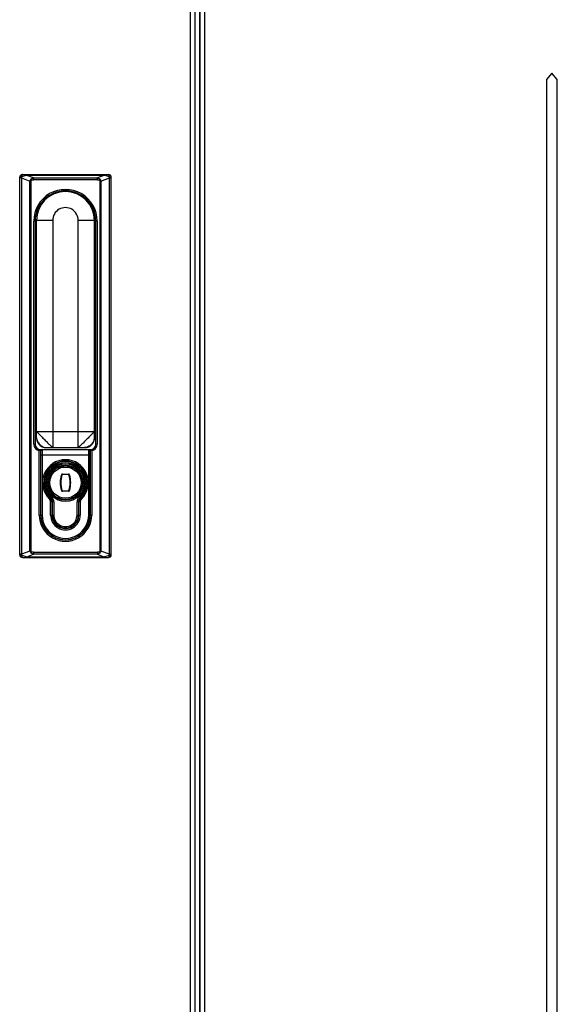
# Model space of a CAD drawing. Header units: millimetres. Extents: x 1117 to 38156, y -1945 to 7303.
# Tile 796 of 831: x 32633 to 32833, y 5344 to 5709. Entities that reach past the tile are written whole.
import ezdxf

# ---------------------------------------------------------------- set-up
doc = ezdxf.new("R2010")
doc.units = ezdxf.units.MM
doc.layers.add('WHITE', color=7, linetype='Continuous')

msp = doc.modelspace()

# ---------------------------------------------------------------- linework, layer by layer
at = {"color": 7, "linetype": 'Continuous'}
for p, q in [((32696.52, 5864.577), (32696.52, 4604.577)), ((32698.22, 5864.577), (32698.22, 4604.577)), ((32700.02, 5864.577), (32700.02, 4604.577)), ((32700.22, 4604.577), (32700.22, 5864.577)), ((32701.92, 4604.577), (32701.92, 5864.577)), ((32633.22, 5510.577), (32633.22, 5650.577)), ((32633.869, 5650.378), (32633.22, 5650.378)), ((32633.869, 5650.378), (32633.869, 5510.776)), ((32633.869, 5650.378), (32637.05, 5649.185)), ((32634.22, 5651.577), (32666.22, 5651.577)), ((32635.926, 5651.284), (32635.926, 5651.577)), ((32664.514, 5651.284), (32635.926, 5651.284)), ((32638.364, 5650.37), (32635.926, 5651.284)), ((32637.05, 5511.969), (32637.05, 5649.185)), ((32637.401, 5649.185), (32637.05, 5649.185)), ((32637.401, 5649.185), (32637.401, 5511.969)), ((32638.364, 5649.663), (32638.364, 5650.37)), ((32638.364, 5650.37), (32662.076, 5650.37)), ((32662.076, 5649.663), (32638.364, 5649.663)), ((32664.514, 5651.284), (32662.076, 5650.37)), ((32662.076, 5649.663), (32662.076, 5650.37)), ((32663.039, 5511.969), (32663.039, 5649.185)), ((32663.039, 5649.185), (32663.39, 5649.185)), ((32663.39, 5649.185), (32666.571, 5650.378)), ((32663.39, 5649.185), (32663.39, 5511.969)), ((32664.514, 5651.284), (32664.514, 5651.577)), ((32666.571, 5510.776), (32666.571, 5650.378)), ((32666.571, 5650.378), (32667.22, 5650.378)), ((32667.22, 5510.577), (32667.22, 5650.577)), ((32638.47, 5551.576), (32638.471, 5634.327)), ((32638.97, 5634.327), (32638.47, 5634.327)), ((32638.97, 5634.327), (32638.97, 5551.577)), ((32639.47, 5553.934), (32639.47, 5634.577)), ((32645.47, 5634.577), (32639.47, 5634.577)), ((32645.47, 5634.577), (32645.47, 5550.327)), ((32654.97, 5550.327), (32654.97, 5634.577)), ((32660.97, 5634.577), (32654.97, 5634.577)), ((32660.97, 5553.934), (32660.97, 5634.577)), ((32661.47, 5551.577), (32661.47, 5634.327)), ((32661.97, 5634.327), (32661.47, 5634.327)), ((32661.97, 5634.327), (32661.97, 5551.577)), ((32638.97, 5570.879), (32639.47, 5570.879)), ((32660.97, 5570.879), (32661.47, 5570.879)), ((32639.47, 5568.007), (32638.97, 5568.007)), ((32661.47, 5568.007), (32660.97, 5568.007)), ((32639.47, 5561.103), (32638.97, 5561.103)), ((32661.47, 5561.103), (32660.97, 5561.103)), ((32639.47, 5556.327), (32660.97, 5556.327)), ((32638.47, 5551.577), (32638.97, 5551.577)), ((32643.096, 5550.327), (32657.344, 5550.327)), ((32661.47, 5551.577), (32661.97, 5551.577)), ((32640.47, 5525.327), (32640.47, 5549.127)), ((32640.97, 5549.577), (32640.97, 5525.327)), ((32640.97, 5549.577), (32659.47, 5549.577)), ((32641.07, 5525.327), (32641.07, 5549.077)), ((32659.37, 5547.577), (32641.07, 5547.577)), ((32641.57, 5549.577), (32641.57, 5525.327)), ((32658.87, 5525.327), (32658.87, 5549.577)), ((32659.37, 5525.327), (32659.37, 5549.077)), ((32659.47, 5525.327), (32659.47, 5549.577)), ((32659.97, 5549.127), (32659.97, 5525.327)), ((32649.114, 5540.527), (32649.114, 5540.327)), ((32649.114, 5540.527), (32651.326, 5540.527)), ((32651.326, 5540.327), (32649.114, 5540.327)), ((32651.326, 5540.327), (32651.326, 5540.527)), ((32651.516, 5540.189), (32651.706, 5540.251)), ((32651.516, 5540.189), (32651.516, 5540.188)), ((32645.11, 5532.114), (32644.76, 5531.756)), ((32648.924, 5534.465), (32648.734, 5534.403)), ((32648.924, 5534.465), (32648.924, 5534.465)), ((32649.114, 5534.327), (32649.114, 5534.127)), ((32649.114, 5534.327), (32651.326, 5534.327)), ((32651.326, 5534.127), (32649.114, 5534.127)), ((32651.326, 5534.127), (32651.326, 5534.327)), ((32655.33, 5532.114), (32655.68, 5531.756)), ((32644.27, 5531.257), (32644.62, 5531.614)), ((32644.72, 5525.327), (32644.72, 5530.185)), ((32645.22, 5530.185), (32644.72, 5530.185)), ((32645.22, 5530.185), (32645.22, 5525.327)), ((32645.42, 5525.327), (32645.42, 5530.185)), ((32645.92, 5530.185), (32645.42, 5530.185)), ((32645.92, 5530.185), (32645.92, 5525.327)), ((32654.52, 5525.327), (32654.52, 5530.185)), ((32655.02, 5530.185), (32654.52, 5530.185)), ((32655.02, 5530.185), (32655.02, 5525.327)), ((32655.22, 5525.327), (32655.22, 5530.185)), ((32655.72, 5530.185), (32655.22, 5530.185)), ((32655.72, 5530.185), (32655.72, 5525.327)), ((32656.17, 5531.257), (32655.82, 5531.614)), ((32640.47, 5525.327), (32640.97, 5525.327)), ((32641.07, 5525.327), (32641.57, 5525.327)), ((32644.72, 5525.327), (32645.22, 5525.327)), ((32645.42, 5525.327), (32645.92, 5525.327)), ((32654.52, 5525.327), (32655.02, 5525.327)), ((32655.22, 5525.327), (32655.72, 5525.327)), ((32658.87, 5525.327), (32659.37, 5525.327)), ((32659.47, 5525.327), (32659.97, 5525.327)), ((32633.869, 5510.776), (32633.22, 5510.776)), ((32637.05, 5511.969), (32633.869, 5510.776)), ((32635.926, 5509.87), (32638.364, 5510.784)), ((32637.401, 5511.969), (32637.05, 5511.969)), ((32638.364, 5511.491), (32638.364, 5510.784)), ((32638.364, 5511.491), (32662.076, 5511.491)), ((32662.076, 5510.784), (32638.364, 5510.784)), ((32662.076, 5511.491), (32662.076, 5510.784)), ((32662.076, 5510.784), (32664.514, 5509.87)), ((32663.039, 5511.969), (32663.39, 5511.969)), ((32666.571, 5510.776), (32663.39, 5511.969)), ((32666.571, 5510.776), (32667.22, 5510.776)), ((32634.22, 5509.577), (32666.22, 5509.577)), ((32635.926, 5509.87), (32635.926, 5509.577)), ((32635.926, 5509.87), (32664.514, 5509.87)), ((32664.514, 5509.87), (32664.514, 5509.577))]:
    msp.add_line(p, q, dxfattribs=at)
for points in [[(32639.47, 5553.934), (32639.568, 5553.093), (32639.844, 5552.298), (32640.276, 5551.621), (32640.854, 5551.062), (32641.547, 5550.65), (32642.356, 5550.398), (32643.096, 5550.327)], [(32657.344, 5550.327), (32658.098, 5550.401), (32658.907, 5550.657), (32659.602, 5551.074), (32660.178, 5551.638), (32660.609, 5552.324), (32660.881, 5553.13), (32660.97, 5553.934)]]:
    msp.add_lwpolyline(points, dxfattribs=at)
for radius in [7, 6.5, 6.3, 5.8]:
    msp.add_circle((32650.22, 5537.327), radius, dxfattribs=at)
for centre, radius, start, end in [((32634.22, 5650.577), 1, 90, 180), ((32634.167, 5646.416), 4.342, 93.09636, 95.47759), ((32646.096, 5648.489), 12.372, 169.46057, 171.21888), ((32666.22, 5650.577), 1, 359.99999, 90), ((32663.363, 5650.59), 3.148, 2.95535, 5.35276), ((32654.332, 5648.487), 12.384, 8.78169, 10.53827), ((32650.22, 5634.327), 11.75, 359.99993, 180), ((32650.22, 5634.327), 11.25, 0, 180), ((32650.22, 5634.577), 10.75, 0, 179.99994), ((32650.22, 5634.577), 4.75, 359.99681, 180.00326), ((32640.97, 5551.577), 2.5, 180.01334, 258.46272), ((32640.97, 5551.577), 2, 180, 270), ((32659.47, 5551.577), 2, 270, 0), ((32659.47, 5551.577), 2.5, 281.53729, 359.99998), ((32641.57, 5549.077), 0.5, 90, 180.00015), ((32658.87, 5549.077), 0.5, 359.99985, 90), ((32650.22, 5537.327), 8.5, 314.427, 225.573), ((32650.22, 5537.327), 8, 314.427, 225.573), ((32650.22, 5537.327), 7.8, 314.427, 225.573), ((32650.22, 5537.327), 7.3, 314.427, 225.573), ((32657.72, 5537.327), 9.45, 161.97231, 198.02642), ((32657.72, 5537.327), 9.25, 161.97739, 198.02112), ((32649.114, 5540.127), 0.4, 90, 161.8574), ((32649.114, 5540.127), 0.2, 90, 161.97739), ((32651.326, 5540.127), 0.4, 18.10287, 90), ((32651.326, 5540.127), 0.2, 18.02261, 90), ((32642.72, 5537.327), 9.25, 341.97739, 18.02112), ((32642.72, 5537.327), 9.45, 341.97319, 18.02601), ((32643.22, 5530.185), 2.7, 359.99949, 45.573), ((32649.114, 5534.527), 0.4, 198.11257, 270), ((32649.114, 5534.527), 0.2, 198.02261, 270), ((32651.326, 5534.527), 0.2, 270, 341.97739), ((32651.326, 5534.527), 0.4, 270, 341.87817), ((32657.22, 5530.185), 2.7, 134.427, 180.00059), ((32643.22, 5530.185), 1.5, 359.99779, 45.573), ((32643.22, 5530.185), 2, 0, 45.573), ((32643.22, 5530.185), 2.2, 0, 45.573), ((32657.22, 5530.185), 2.2, 134.427, 180), ((32657.22, 5530.185), 2, 134.427, 180), ((32657.22, 5530.185), 1.5, 134.427, 180.00205), ((32650.22, 5525.327), 9.75, 180, 0.00104), ((32650.22, 5525.327), 9.25, 180, 0), ((32650.22, 5525.327), 9.15, 180, 0), ((32650.22, 5525.327), 8.65, 179.99973, 0), ((32650.22, 5525.327), 5.5, 180, 0.00099), ((32650.22, 5525.327), 5, 180, 0), ((32650.22, 5525.327), 4.8, 180, 0), ((32650.22, 5525.327), 4.3, 179.99888, 0), ((32634.22, 5510.577), 1, 179.99999, 270), ((32646.108, 5512.667), 12.384, 188.78169, 190.53827), ((32637.077, 5510.564), 3.148, 182.95535, 185.35276), ((32666.22, 5510.577), 1, 270.00001, 0), ((32654.344, 5512.665), 12.372, 349.46062, 351.2189)]:
    msp.add_arc(centre, radius, start, end, dxfattribs=at)
for points, knots in [([(32633.753, 5650.738), (32633.62, 5650.726), (32633.446, 5650.7), (32633.271, 5650.642), (32633.22, 5650.596), (32633.22, 5650.577)], [0, 0, 0, 0, 0.6973154, 0.8977868, 1, 1, 1, 1]), ([(32634.22, 5651.577), (32634.183, 5651.577), (32634.09, 5651.502), (32633.981, 5651.221), (32633.943, 5650.952), (32633.933, 5650.752)], [0, 0, 0, 0, 0.1230202, 0.3413994, 1, 1, 1, 1]), ([(32635.926, 5651.284), (32635.423, 5651.162), (32634.758, 5650.987), (32634.096, 5650.799), (32633.933, 5650.752)], [0, 0, 0, 0, 0.7524181, 1, 1, 1, 1]), ([(32637.05, 5649.185), (32637.074, 5649.34), (32637.186, 5649.645), (32637.614, 5650.112), (32638.064, 5650.298), (32638.364, 5650.37)], [0, 0, 0, 0, 0.252795, 0.5047286, 1, 1, 1, 1]), ([(32637.401, 5649.185), (32637.401, 5649.27), (32637.478, 5649.455), (32637.741, 5649.589), (32638.041, 5649.652), (32638.255, 5649.663), (32638.364, 5649.663)], [0, 0, 0, 0, 0.2177947, 0.4576125, 0.7221358, 1, 1, 1, 1]), ([(32662.076, 5650.37), (32662.376, 5650.298), (32662.826, 5650.113), (32663.254, 5649.645), (32663.366, 5649.34), (32663.39, 5649.185)], [0, 0, 0, 0, 0.495284, 0.7472092, 1, 1, 1, 1]), ([(32662.076, 5649.663), (32662.185, 5649.663), (32662.399, 5649.652), (32662.699, 5649.589), (32662.962, 5649.455), (32663.039, 5649.27), (32663.039, 5649.185)], [0, 0, 0, 0, 0.2778908, 0.5424293, 0.7822423, 1, 1, 1, 1]), ([(32666.507, 5650.752), (32666.344, 5650.799), (32665.682, 5650.987), (32665.017, 5651.162), (32664.514, 5651.284)], [0, 0, 0, 0, 0.2475819, 1, 1, 1, 1]), ([(32666.498, 5650.883), (32666.482, 5651.055), (32666.455, 5651.28), (32666.304, 5651.577), (32666.22, 5651.577)], [0, 0, 0, 0, 0.6713108, 1, 1, 1, 1]), ([(32666.507, 5650.752), (32666.68, 5650.742), (32666.914, 5650.718), (32667.141, 5650.656), (32667.22, 5650.602), (32667.22, 5650.577)], [0, 0, 0, 0, 0.6907156, 0.8984087, 1, 1, 1, 1]), ([(32639.47, 5556.327), (32639.47, 5556.318), (32639.497, 5556.297), (32639.532, 5556.245), (32639.607, 5556.169), (32639.703, 5556.064), (32639.827, 5555.935), (32640.04, 5555.713), (32640.362, 5555.382), (32640.805, 5554.93), (32641.311, 5554.418), (32641.86, 5553.864), (32642.433, 5553.29), (32643.007, 5552.717), (32643.561, 5552.168), (32644.074, 5551.662), (32644.525, 5551.219), (32644.856, 5550.897), (32645.078, 5550.684), (32645.208, 5550.56), (32645.312, 5550.464), (32645.388, 5550.39), (32645.437, 5550.352), (32645.461, 5550.327), (32645.47, 5550.327)], [0, 0, 0, 0, 0.0029419, 0.01069, 0.0230632, 0.0399145, 0.061112, 0.0864689, 0.148673, 0.2241674, 0.3100891, 0.4031988, 0.4999681, 0.5967391, 0.6898516, 0.7757827, 0.8512744, 0.9134808, 0.9388569, 0.9600825, 0.9769322, 0.9891962, 0.9968178, 1, 1, 1, 1]), ([(32639.47, 5553.934), (32639.47, 5553.736), (32639.546, 5553.312), (32639.868, 5552.448), (32640.609, 5551.457), (32641.6, 5550.719), (32642.467, 5550.395), (32642.895, 5550.327), (32643.096, 5550.327)], [0, 0, 0, 0, 0.1076401, 0.2311911, 0.4992771, 0.7672255, 0.8905143, 1, 1, 1, 1]), ([(32660.97, 5556.327), (32660.97, 5556.318), (32660.943, 5556.297), (32660.908, 5556.245), (32660.833, 5556.169), (32660.737, 5556.064), (32660.613, 5555.935), (32660.4, 5555.713), (32660.078, 5555.382), (32659.635, 5554.93), (32659.129, 5554.418), (32658.58, 5553.864), (32658.007, 5553.29), (32657.433, 5552.717), (32656.879, 5552.167), (32656.367, 5551.662), (32655.915, 5551.219), (32655.584, 5550.897), (32655.362, 5550.684), (32655.232, 5550.56), (32655.128, 5550.464), (32655.052, 5550.39), (32655.003, 5550.352), (32654.979, 5550.327), (32654.97, 5550.327)], [0, 0, 0, 0, 0.0029419, 0.01069, 0.0230632, 0.0399147, 0.0611127, 0.0864709, 0.1486769, 0.2241752, 0.3101015, 0.4032135, 0.4999821, 0.5967499, 0.6898578, 0.7757858, 0.8512755, 0.9134807, 0.9388569, 0.9600828, 0.9769325, 0.9891953, 0.9968165, 1, 1, 1, 1]), ([(32660.97, 5553.934), (32660.97, 5553.736), (32660.894, 5553.312), (32660.573, 5552.448), (32659.831, 5551.457), (32658.84, 5550.719), (32657.973, 5550.395), (32657.545, 5550.327), (32657.344, 5550.327)], [0, 0, 0, 0, 0.1074007, 0.2312646, 0.4992814, 0.7672077, 0.8904626, 1, 1, 1, 1]), ([(32640.97, 5549.577), (32640.954, 5549.56), (32640.794, 5549.403), (32640.626, 5549.254), (32640.47, 5549.127)], [0, 0, 0, 0, 0.1034252, 1, 1, 1, 1]), ([(32659.47, 5549.577), (32659.486, 5549.56), (32659.646, 5549.403), (32659.814, 5549.254), (32659.97, 5549.127)], [0, 0, 0, 0, 0.1034267, 1, 1, 1, 1]), ([(32648.734, 5540.252), (32648.758, 5540.244), (32648.801, 5540.228), (32648.866, 5540.212), (32648.892, 5540.193), (32648.925, 5540.193), (32648.924, 5540.189)], [0, 0, 0, 0, 0.3821806, 0.7071878, 0.9236909, 1, 1, 1, 1]), ([(32651.706, 5534.402), (32651.682, 5534.41), (32651.639, 5534.425), (32651.574, 5534.441), (32651.548, 5534.461), (32651.515, 5534.46), (32651.516, 5534.465)], [0, 0, 0, 0, 0.3821802, 0.7071869, 0.9236913, 1, 1, 1, 1]), ([(32633.933, 5510.402), (32633.76, 5510.412), (32633.526, 5510.436), (32633.299, 5510.497), (32633.22, 5510.551), (32633.22, 5510.577)], [0, 0, 0, 0, 0.6907156, 0.8984087, 1, 1, 1, 1]), ([(32633.933, 5510.402), (32634.096, 5510.354), (32634.758, 5510.167), (32635.423, 5509.991), (32635.926, 5509.87)], [0, 0, 0, 0, 0.2475819, 1, 1, 1, 1]), ([(32633.942, 5510.27), (32633.958, 5510.099), (32633.985, 5509.874), (32634.136, 5509.577), (32634.22, 5509.577)], [0, 0, 0, 0, 0.6713108, 1, 1, 1, 1]), ([(32638.364, 5510.784), (32638.064, 5510.856), (32637.614, 5511.041), (32637.186, 5511.509), (32637.074, 5511.813), (32637.05, 5511.969)], [0, 0, 0, 0, 0.495284, 0.7472092, 1, 1, 1, 1]), ([(32638.364, 5511.491), (32638.255, 5511.491), (32638.041, 5511.501), (32637.741, 5511.564), (32637.478, 5511.699), (32637.401, 5511.883), (32637.401, 5511.969)], [0, 0, 0, 0, 0.2778908, 0.5424293, 0.7822423, 1, 1, 1, 1]), ([(32663.039, 5511.969), (32663.039, 5511.883), (32662.962, 5511.699), (32662.699, 5511.564), (32662.399, 5511.501), (32662.185, 5511.491), (32662.076, 5511.491)], [0, 0, 0, 0, 0.2177947, 0.4576125, 0.7221358, 1, 1, 1, 1]), ([(32663.39, 5511.969), (32663.366, 5511.813), (32663.255, 5511.509), (32662.826, 5511.041), (32662.376, 5510.856), (32662.076, 5510.784)], [0, 0, 0, 0, 0.252795, 0.5047286, 1, 1, 1, 1]), ([(32664.514, 5509.87), (32665.017, 5509.991), (32665.682, 5510.167), (32666.344, 5510.354), (32666.507, 5510.402)], [0, 0, 0, 0, 0.7524181, 1, 1, 1, 1]), ([(32666.507, 5510.402), (32666.505, 5510.357), (32666.492, 5510.186), (32666.466, 5510.015), (32666.433, 5509.892)], [0, 0, 0, 0, 0.2592222, 1, 1, 1, 1]), ([(32666.507, 5510.402), (32666.68, 5510.411), (32666.914, 5510.436), (32667.141, 5510.497), (32667.22, 5510.551), (32667.22, 5510.577)], [0, 0, 0, 0, 0.6904803, 0.8983215, 1, 1, 1, 1]), ([(32666.433, 5509.892), (32666.41, 5509.809), (32666.375, 5509.686), (32666.266, 5509.577), (32666.22, 5509.577)], [0, 0, 0, 0, 0.6540505, 1, 1, 1, 1])]:
    msp.add_open_spline(points, degree=3, knots=knots, dxfattribs=at)
at = {"layer": 'WHITE', "color": 40, "linetype": 'Continuous'}
for p, q in [((32830.807, 5689.181), (32828.807, 5686.794)), ((32832.807, 5686.794), (32830.807, 5689.181)), ((32828.807, 5686.794), (32828.807, 4705.57)), ((32832.807, 4705.57), (32832.807, 5686.794))]:
    msp.add_line(p, q, dxfattribs=at)

doc.saveas('drawing.dxf')
